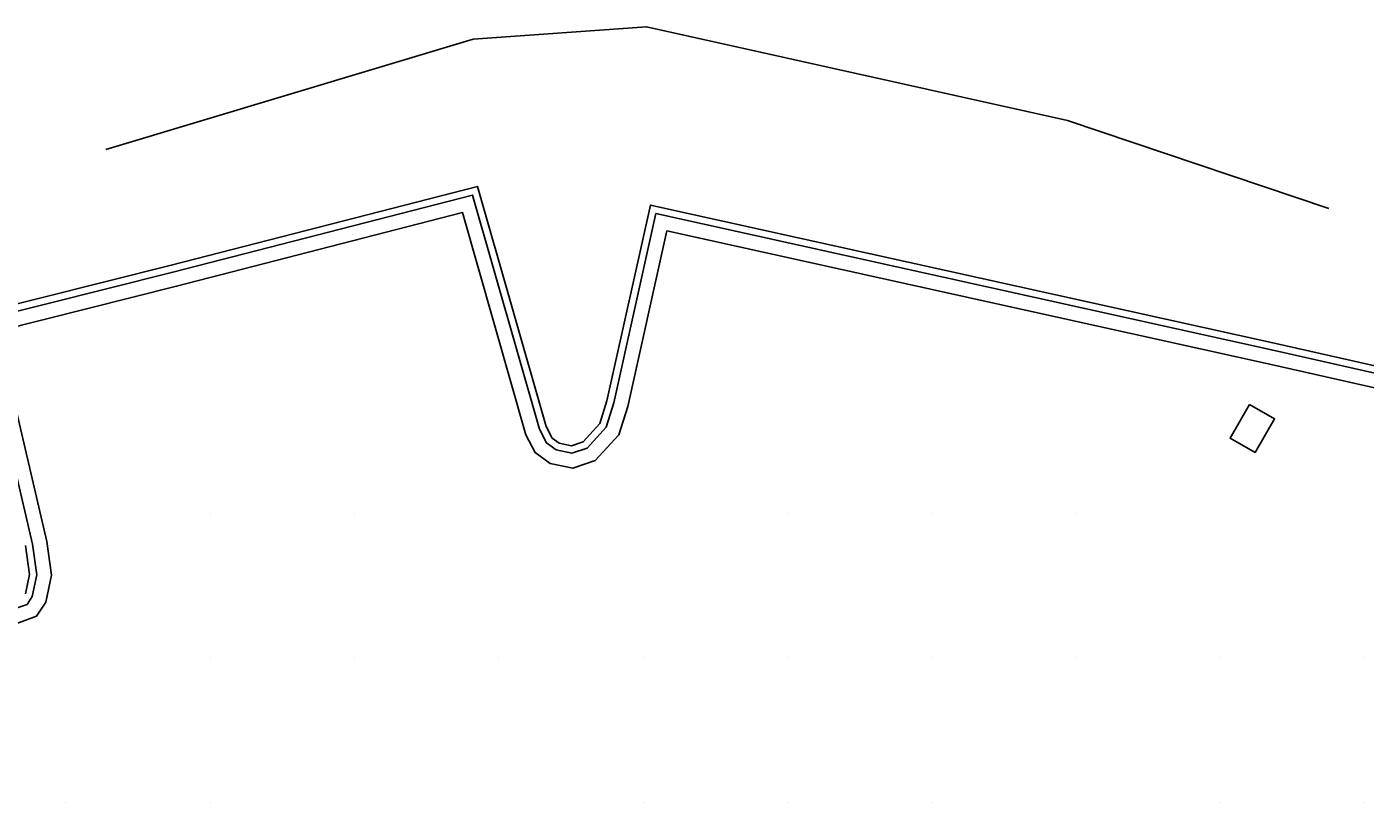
# Model space of a CAD drawing. Extents: x 1762120 to 1766775, y 709485 to 712965.
# Drawn here: x 1766222.6 to 1766315.3, y 709884.8 to 709938.6 of the extents above; entities that cross this region are included whole.
import ezdxf

# ---------------------------------------------------------------- set-up
doc = ezdxf.new("R2010")
doc.units = 0
doc.layers.add('Exist DTM QL2 LIDAR Elevation Point', color=7, linetype='Continuous')
doc.layers.add('PH Exist DTM Breakline', color=7, linetype='Continuous')

msp = doc.modelspace()

# ---------------------------------------------------------------- linework, layer by layer
at = {"layer": 'Exist DTM QL2 LIDAR Elevation Point'}
for p, q in [((1766235.273, 709904.819), (1766235.273, 709904.819)), ((1766245.275, 709904.819), (1766245.275, 709904.819)), ((1766275.279, 709904.819), (1766275.279, 709904.819)), ((1766285.28, 709904.819), (1766285.28, 709904.819)), ((1766295.281, 709904.819), (1766295.281, 709904.819)), ((1766235.273, 709894.818), (1766235.273, 709894.818)), ((1766245.275, 709894.818), (1766245.275, 709894.818)), ((1766255.276, 709894.818), (1766255.276, 709894.818)), ((1766265.277, 709894.818), (1766265.277, 709894.818)), ((1766275.279, 709894.818), (1766275.279, 709894.818)), ((1766285.28, 709894.818), (1766285.28, 709894.818)), ((1766295.281, 709894.818), (1766295.281, 709894.818)), ((1766305.283, 709894.818), (1766305.283, 709894.818)), ((1766315.284, 709894.818), (1766315.284, 709894.818)), ((1766225.272, 709884.817), (1766225.272, 709884.817)), ((1766235.273, 709884.817), (1766235.273, 709884.817)), ((1766265.277, 709884.817), (1766265.277, 709884.817)), ((1766275.279, 709884.817), (1766275.279, 709884.817)), ((1766285.28, 709884.817), (1766285.28, 709884.817)), ((1766305.283, 709884.817), (1766305.283, 709884.817)), ((1766315.284, 709884.817), (1766315.284, 709884.817))]:
    msp.add_line(p, q, dxfattribs=at)
at = {"layer": 'PH Exist DTM Breakline'}
for points in [[(1766228.045, 709930.07), (1766253.496, 709937.718), (1766265.52, 709938.583), (1766294.688, 709932.089), (1766312.795, 709925.992)], [(1766326.422, 709912.715), (1766309.124, 709916.619), (1766265.785, 709926.221), (1766262.771, 709912.637), (1766262.269, 709911.068), (1766261.111, 709909.801), (1766260.314, 709909.527), (1766259.46, 709909.709), (1766258.968, 709910.065), (1766258.552, 709910.858), (1766253.807, 709927.517), (1766232.577, 709922.045), (1766218.752, 709918.577)], [(1766326.311, 709912.227), (1766309.015, 709916.132), (1766266.165, 709925.625), (1766263.254, 709912.506), (1766262.712, 709910.811), (1766261.395, 709909.37), (1766260.346, 709909.009), (1766259.252, 709909.242), (1766258.58, 709909.728), (1766258.085, 709910.672), (1766253.46, 709926.911), (1766232.7, 709921.561), (1766219.35, 709918.212), (1766222.971, 709902.708), (1766223.259, 709900.595), (1766222.941, 709899.08), (1766222.588, 709898.536), (1766221.7, 709898.215)], [(1766326.09, 709911.252), (1766308.797, 709915.156), (1766266.925, 709924.432), (1766264.22, 709912.245), (1766263.597, 709910.298), (1766261.961, 709908.507), (1766260.409, 709907.973), (1766258.838, 709908.308), (1766257.803, 709909.056), (1766257.152, 709910.299), (1766252.765, 709925.699), (1766232.946, 709920.591), (1766220.548, 709917.482), (1766223.955, 709902.89), (1766224.273, 709900.558), (1766223.881, 709898.692), (1766223.244, 709897.71), (1766221.8, 709897.188)], [(1766222.478, 709902.618), (1766222.752, 709900.613), (1766222.471, 709899.274)]]:
    msp.add_lwpolyline(points, dxfattribs=at)
msp.add_lwpolyline([(1766307.294, 709912.397), (1766305.953, 709910.058), (1766307.685, 709909.066), (1766309.026, 709911.405)], close=True, dxfattribs=at)

doc.saveas('drawing.dxf')
